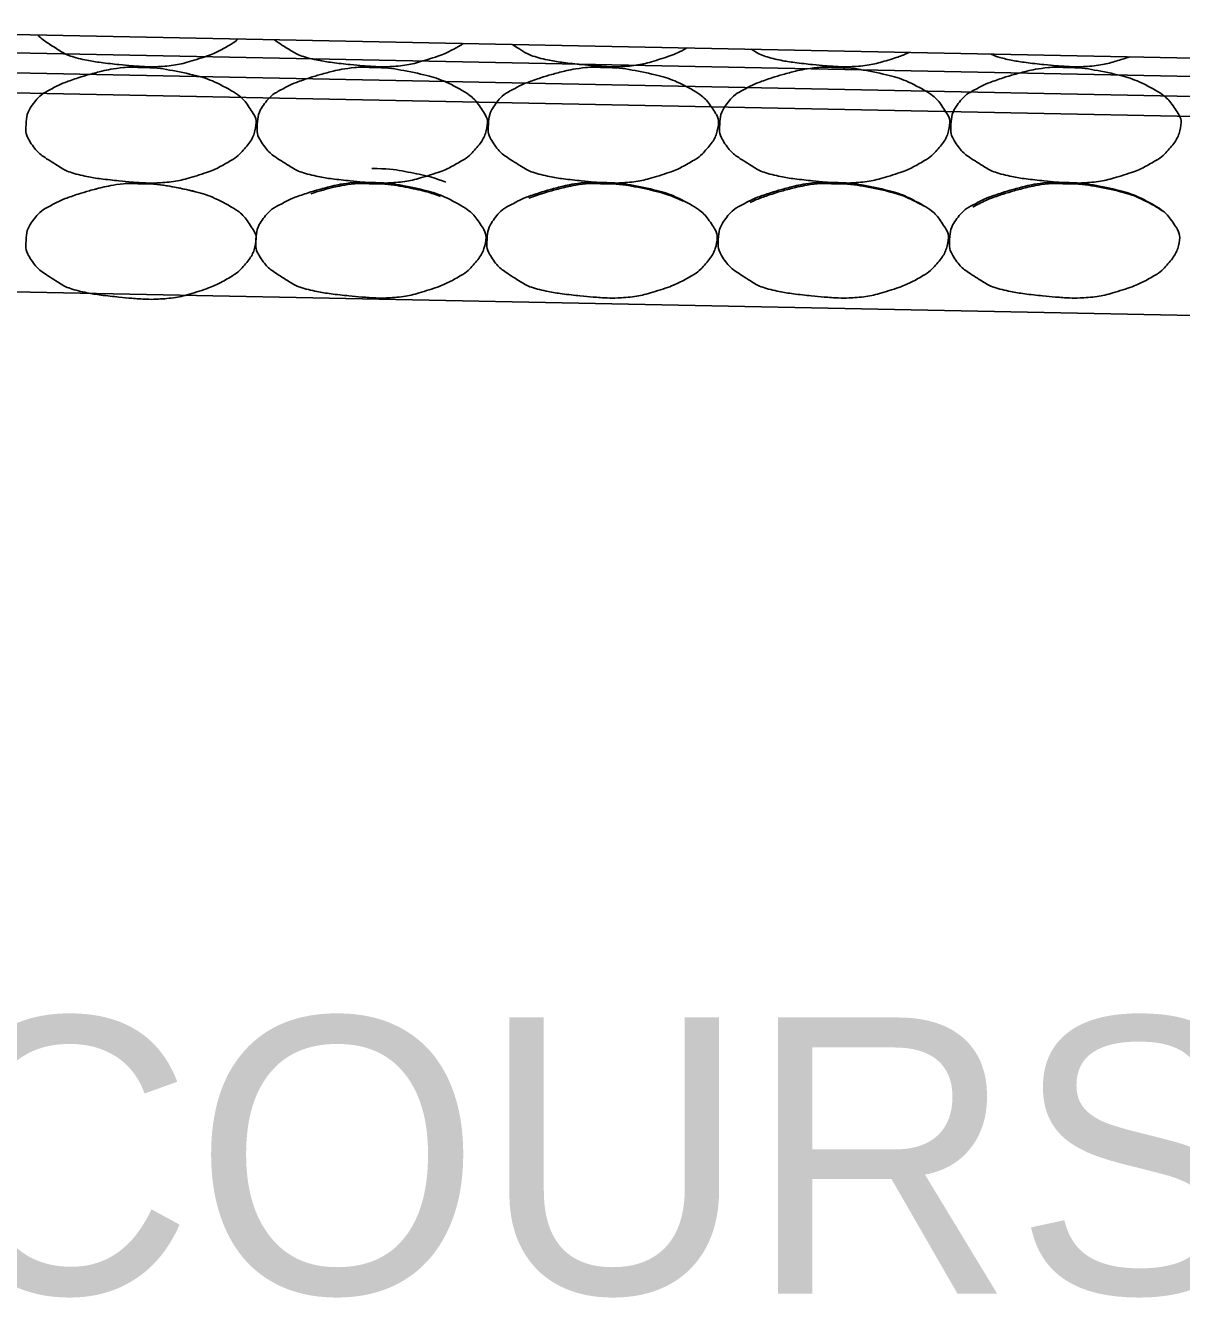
# Model space of a CAD drawing. Extents: x 1671357 to 13005564, y 567358 to 14261451.
# Drawn here: x 12758476.26 to 12758478.27, y 14259874.201 to 14259876.412 of the extents above; entities that cross this region are included whole.
import ezdxf

# ---------------------------------------------------------------- set-up
doc = ezdxf.new("R2010")
doc.units = 0
doc.layers.add('Default', color=7, linetype='Continuous')

msp = doc.modelspace()

# ---------------------------------------------------------------- linework, layer by layer
at = {"layer": 'Default'}
for p, q in [((12758485.0559, 14259876.2193), (12758475.4569, 14259876.412)), ((12758483.4576, 14259876.2196), (12758475.4563, 14259876.3802)), ((12758483.4576, 14259876.1847), (12758475.4556, 14259876.3453)), ((12758483.4576, 14259876.1499), (12758475.4549, 14259876.3106)), ((12758486.4845, 14259875.7435), (12758475.4459, 14259875.9651))]:
    msp.add_line(p, q, dxfattribs=at)
for points in [[(12758476.6304, 14259876.3884), (12758476.6256, 14259876.3842), (12758476.6205, 14259876.3807), (12758476.5986, 14259876.3683), (12758476.5827, 14259876.3606), (12758476.5424, 14259876.3479), (12758476.5197, 14259876.3421), (12758476.4846, 14259876.3399), (12758476.4728, 14259876.3399), (12758476.4435, 14259876.3418), (12758476.4259, 14259876.3435), (12758476.389, 14259876.3476), (12758476.3698, 14259876.3506), (12758476.335, 14259876.3587), (12758476.3215, 14259876.3671), (12758476.2979, 14259876.3819), (12758476.2893, 14259876.3878), (12758476.2816, 14259876.3954)], [(12758477.0218, 14259876.3805), (12758477.0202, 14259876.3795), (12758477.0185, 14259876.3785), (12758477.0006, 14259876.3683), (12758476.9847, 14259876.3606), (12758476.9444, 14259876.3479), (12758476.9217, 14259876.3421), (12758476.8866, 14259876.3399), (12758476.8748, 14259876.3399), (12758476.8454, 14259876.3418), (12758476.8279, 14259876.3435), (12758476.7909, 14259876.3476), (12758476.7718, 14259876.3506), (12758476.737, 14259876.3587), (12758476.7235, 14259876.3671), (12758476.7036, 14259876.3795), (12758476.6981, 14259876.3832), (12758476.693, 14259876.3871)], [(12758477.4101, 14259876.3728), (12758477.3969, 14259876.3656), (12758477.3835, 14259876.3596), (12758477.3463, 14259876.3479), (12758477.3236, 14259876.3421), (12758477.2885, 14259876.3399), (12758477.2767, 14259876.3399), (12758477.2474, 14259876.3418), (12758477.2298, 14259876.3435), (12758477.1928, 14259876.3476), (12758477.1737, 14259876.3506), (12758477.1389, 14259876.3587), (12758477.1254, 14259876.3671), (12758477.1098, 14259876.3768), (12758477.1082, 14259876.3778), (12758477.1067, 14259876.3788)], [(12758477.7965, 14259876.365), (12758477.7883, 14259876.3612), (12758477.7798, 14259876.3578), (12758477.7482, 14259876.3479), (12758477.7255, 14259876.3421), (12758477.6904, 14259876.3399), (12758477.6786, 14259876.3399), (12758477.6493, 14259876.3418), (12758477.6317, 14259876.3435), (12758477.5948, 14259876.3476), (12758477.5756, 14259876.3506), (12758477.5441, 14259876.3579), (12758477.533, 14259876.3638), (12758477.5219, 14259876.3705)], [(12758478.1796, 14259876.3573), (12758478.1774, 14259876.3565), (12758478.1752, 14259876.3558), (12758478.1502, 14259876.3479), (12758478.1275, 14259876.3421), (12758478.0924, 14259876.3399), (12758478.0806, 14259876.3399), (12758478.0512, 14259876.3418), (12758478.0337, 14259876.3435), (12758477.9967, 14259876.3476), (12758477.9776, 14259876.3506), (12758477.9516, 14259876.3566), (12758477.9452, 14259876.3591), (12758477.939, 14259876.3621)], [(12758476.4611, 14259876.3386), (12758476.4846, 14259876.3389), (12758476.5081, 14259876.3354), (12758476.5602, 14259876.3247), (12758476.5866, 14259876.316), (12758476.6309, 14259876.2923), (12758476.643, 14259876.2794), (12758476.6598, 14259876.2542), (12758476.6625, 14259876.2454), (12758476.6585, 14259876.2227), (12758476.6506, 14259876.2078), (12758476.6313, 14259876.1862), (12758476.6239, 14259876.1805), (12758476.5986, 14259876.1662), (12758476.5827, 14259876.1585), (12758476.5424, 14259876.1458), (12758476.5197, 14259876.14), (12758476.4846, 14259876.1378), (12758476.4728, 14259876.1378), (12758476.4435, 14259876.1397), (12758476.4259, 14259876.1414), (12758476.389, 14259876.1455), (12758476.3698, 14259876.1485), (12758476.335, 14259876.1566), (12758476.3215, 14259876.165), (12758476.2916, 14259876.1837), (12758476.2787, 14259876.1934), (12758476.2618, 14259876.2194), (12758476.2606, 14259876.2288), (12758476.2619, 14259876.2507), (12758476.2646, 14259876.2638), (12758476.2834, 14259876.2887), (12758476.2936, 14259876.2954), (12758476.3165, 14259876.3073), (12758476.3268, 14259876.3124), (12758476.3538, 14259876.3215), (12758476.3697, 14259876.3264), (12758476.396, 14259876.3332), (12758476.4061, 14259876.3354), (12758476.4312, 14259876.3393), (12758476.4463, 14259876.3399), (12758476.4611, 14259876.3386)], [(12758476.8631, 14259876.3386), (12758476.8865, 14259876.3389), (12758476.91, 14259876.3354), (12758476.9621, 14259876.3247), (12758476.9885, 14259876.316), (12758477.0328, 14259876.2923), (12758477.0449, 14259876.2794), (12758477.0618, 14259876.2542), (12758477.0645, 14259876.2454), (12758477.0604, 14259876.2227), (12758477.0526, 14259876.2078), (12758477.0332, 14259876.1862), (12758477.0258, 14259876.1805), (12758477.0006, 14259876.1662), (12758476.9847, 14259876.1585), (12758476.9444, 14259876.1458), (12758476.9217, 14259876.14), (12758476.8866, 14259876.1378), (12758476.8748, 14259876.1378), (12758476.8454, 14259876.1397), (12758476.8279, 14259876.1414), (12758476.7909, 14259876.1455), (12758476.7718, 14259876.1485), (12758476.737, 14259876.1566), (12758476.7235, 14259876.165), (12758476.6936, 14259876.1837), (12758476.6807, 14259876.1934), (12758476.6637, 14259876.2194), (12758476.6625, 14259876.2288), (12758476.6638, 14259876.2507), (12758476.6665, 14259876.2638), (12758476.6853, 14259876.2887), (12758476.6956, 14259876.2954), (12758476.7184, 14259876.3073), (12758476.7287, 14259876.3124), (12758476.7558, 14259876.3215), (12758476.7716, 14259876.3264), (12758476.7979, 14259876.3332), (12758476.808, 14259876.3354), (12758476.8331, 14259876.3393), (12758476.8482, 14259876.3399), (12758476.8631, 14259876.3386)], [(12758477.265, 14259876.3386), (12758477.2884, 14259876.3389), (12758477.312, 14259876.3354), (12758477.3641, 14259876.3247), (12758477.3904, 14259876.316), (12758477.4347, 14259876.2923), (12758477.4469, 14259876.2794), (12758477.4637, 14259876.2542), (12758477.4664, 14259876.2454), (12758477.4623, 14259876.2227), (12758477.4545, 14259876.2078), (12758477.4351, 14259876.1862), (12758477.4277, 14259876.1805), (12758477.4025, 14259876.1662), (12758477.3866, 14259876.1585), (12758477.3463, 14259876.1458), (12758477.3236, 14259876.14), (12758477.2885, 14259876.1378), (12758477.2767, 14259876.1378), (12758477.2474, 14259876.1397), (12758477.2298, 14259876.1414), (12758477.1928, 14259876.1455), (12758477.1737, 14259876.1485), (12758477.1389, 14259876.1566), (12758477.1254, 14259876.165), (12758477.0955, 14259876.1837), (12758477.0826, 14259876.1934), (12758477.0656, 14259876.2194), (12758477.0645, 14259876.2288), (12758477.0657, 14259876.2507), (12758477.0685, 14259876.2638), (12758477.0872, 14259876.2887), (12758477.0975, 14259876.2954), (12758477.1203, 14259876.3073), (12758477.1307, 14259876.3124), (12758477.1577, 14259876.3215), (12758477.1736, 14259876.3264), (12758477.1999, 14259876.3332), (12758477.2099, 14259876.3354), (12758477.235, 14259876.3393), (12758477.2502, 14259876.3399), (12758477.265, 14259876.3386)], [(12758477.6669, 14259876.3386), (12758477.6904, 14259876.3389), (12758477.7139, 14259876.3354), (12758477.766, 14259876.3247), (12758477.7924, 14259876.316), (12758477.8367, 14259876.2923), (12758477.8488, 14259876.2794), (12758477.8656, 14259876.2542), (12758477.8683, 14259876.2454), (12758477.8643, 14259876.2227), (12758477.8564, 14259876.2078), (12758477.8371, 14259876.1862), (12758477.8297, 14259876.1805), (12758477.8044, 14259876.1662), (12758477.7885, 14259876.1585), (12758477.7482, 14259876.1458), (12758477.7255, 14259876.14), (12758477.6904, 14259876.1378), (12758477.6786, 14259876.1378), (12758477.6493, 14259876.1397), (12758477.6317, 14259876.1414), (12758477.5948, 14259876.1455), (12758477.5756, 14259876.1485), (12758477.5408, 14259876.1566), (12758477.5273, 14259876.165), (12758477.4974, 14259876.1837), (12758477.4845, 14259876.1934), (12758477.4676, 14259876.2194), (12758477.4664, 14259876.2288), (12758477.4677, 14259876.2507), (12758477.4704, 14259876.2638), (12758477.4892, 14259876.2887), (12758477.4994, 14259876.2954), (12758477.5223, 14259876.3073), (12758477.5326, 14259876.3124), (12758477.5596, 14259876.3215), (12758477.5755, 14259876.3264), (12758477.6018, 14259876.3332), (12758477.6119, 14259876.3354), (12758477.637, 14259876.3393), (12758477.6521, 14259876.3399), (12758477.6669, 14259876.3386)], [(12758478.0689, 14259876.3386), (12758478.0923, 14259876.3389), (12758478.1158, 14259876.3354), (12758478.1679, 14259876.3247), (12758478.1943, 14259876.316), (12758478.2386, 14259876.2923), (12758478.2507, 14259876.2794), (12758478.2676, 14259876.2542), (12758478.2703, 14259876.2454), (12758478.2662, 14259876.2227), (12758478.2584, 14259876.2078), (12758478.239, 14259876.1862), (12758478.2316, 14259876.1805), (12758478.2064, 14259876.1662), (12758478.1905, 14259876.1585), (12758478.1502, 14259876.1458), (12758478.1275, 14259876.14), (12758478.0924, 14259876.1378), (12758478.0806, 14259876.1378), (12758478.0512, 14259876.1397), (12758478.0337, 14259876.1414), (12758477.9967, 14259876.1455), (12758477.9776, 14259876.1485), (12758477.9428, 14259876.1566), (12758477.9293, 14259876.165), (12758477.8994, 14259876.1837), (12758477.8865, 14259876.1934), (12758477.8695, 14259876.2194), (12758477.8683, 14259876.2288), (12758477.8696, 14259876.2507), (12758477.8723, 14259876.2638), (12758477.8911, 14259876.2887), (12758477.9014, 14259876.2954), (12758477.9242, 14259876.3073), (12758477.9345, 14259876.3124), (12758477.9616, 14259876.3215), (12758477.9774, 14259876.3264), (12758478.0037, 14259876.3332), (12758478.0138, 14259876.3354), (12758478.0389, 14259876.3393), (12758478.054, 14259876.3399), (12758478.0689, 14259876.3386)], [(12758476.8627, 14259876.1631), (12758476.8883, 14259876.1635), (12758476.9147, 14259876.1595), (12758476.9563, 14259876.151), (12758476.9742, 14259876.1461), (12758476.991, 14259876.1398)], [(12758476.4611, 14259876.1365), (12758476.4846, 14259876.1368), (12758476.5081, 14259876.1333), (12758476.5602, 14259876.1227), (12758476.5866, 14259876.1139), (12758476.6309, 14259876.0902), (12758476.643, 14259876.0773), (12758476.6598, 14259876.0521), (12758476.6625, 14259876.0434), (12758476.6585, 14259876.0207), (12758476.6506, 14259876.0057), (12758476.6313, 14259875.9841), (12758476.6239, 14259875.9785), (12758476.5986, 14259875.9641), (12758476.5827, 14259875.9564), (12758476.5424, 14259875.9437), (12758476.5197, 14259875.9379), (12758476.4846, 14259875.9358), (12758476.4728, 14259875.9357), (12758476.4435, 14259875.9377), (12758476.4259, 14259875.9394), (12758476.389, 14259875.9434), (12758476.3698, 14259875.9465), (12758476.335, 14259875.9545), (12758476.3215, 14259875.9629), (12758476.2916, 14259875.9816), (12758476.2787, 14259875.9913), (12758476.2618, 14259876.0173), (12758476.2606, 14259876.0267), (12758476.2619, 14259876.0487), (12758476.2646, 14259876.0617), (12758476.2834, 14259876.0866), (12758476.2936, 14259876.0933), (12758476.3165, 14259876.1052), (12758476.3268, 14259876.1103), (12758476.3538, 14259876.1195), (12758476.3697, 14259876.1243), (12758476.396, 14259876.1311), (12758476.4061, 14259876.1333), (12758476.4312, 14259876.1372), (12758476.4463, 14259876.1378), (12758476.4611, 14259876.1365)], [(12758476.3801, 14259876.127), (12758476.382, 14259876.1275), (12758476.384, 14259876.128), (12758476.396, 14259876.1311), (12758476.4061, 14259876.1333), (12758476.4312, 14259876.1372), (12758476.4463, 14259876.1378), (12758476.4611, 14259876.1365)], [(12758476.4611, 14259876.1365), (12758476.4846, 14259876.1368), (12758476.5081, 14259876.1333), (12758476.5388, 14259876.127), (12758476.5459, 14259876.1254), (12758476.5528, 14259876.1235)], [(12758476.8607, 14259876.1387), (12758476.8842, 14259876.139), (12758476.9077, 14259876.1355), (12758476.9598, 14259876.1249), (12758476.9862, 14259876.1162), (12758477.0305, 14259876.0924), (12758477.0426, 14259876.0796), (12758477.0594, 14259876.0543), (12758477.0621, 14259876.0456), (12758477.0581, 14259876.0229), (12758477.0502, 14259876.008), (12758477.0309, 14259875.9863), (12758477.0235, 14259875.9807), (12758476.9982, 14259875.9663), (12758476.9823, 14259875.9587), (12758476.942, 14259875.9459), (12758476.9194, 14259875.9402), (12758476.8842, 14259875.938), (12758476.8724, 14259875.9379), (12758476.8431, 14259875.9399), (12758476.8255, 14259875.9416), (12758476.7886, 14259875.9456), (12758476.7694, 14259875.9487), (12758476.7346, 14259875.9567), (12758476.7212, 14259875.9651), (12758476.6912, 14259875.9839), (12758476.6783, 14259875.9936), (12758476.6614, 14259876.0195), (12758476.6602, 14259876.029), (12758476.6615, 14259876.0509), (12758476.6642, 14259876.064), (12758476.683, 14259876.0888), (12758476.6932, 14259876.0955), (12758476.7161, 14259876.1074), (12758476.7264, 14259876.1126), (12758476.7534, 14259876.1217), (12758476.7693, 14259876.1265), (12758476.7956, 14259876.1333), (12758476.8057, 14259876.1355), (12758476.8308, 14259876.1394), (12758476.8459, 14259876.14), (12758476.8607, 14259876.1387)], [(12758476.7562, 14259876.1194), (12758476.7666, 14259876.1227), (12758476.7772, 14259876.1257), (12758476.7979, 14259876.1311), (12758476.808, 14259876.1333), (12758476.8331, 14259876.1372), (12758476.8482, 14259876.1378), (12758476.8631, 14259876.1365)], [(12758476.8631, 14259876.1365), (12758476.8865, 14259876.1368), (12758476.91, 14259876.1333), (12758476.9501, 14259876.1251), (12758476.966, 14259876.1207), (12758476.9816, 14259876.1149)], [(12758477.2627, 14259876.1387), (12758477.2861, 14259876.139), (12758477.3096, 14259876.1355), (12758477.3617, 14259876.1249), (12758477.3881, 14259876.1162), (12758477.4324, 14259876.0924), (12758477.4445, 14259876.0796), (12758477.4614, 14259876.0543), (12758477.4641, 14259876.0456), (12758477.46, 14259876.0229), (12758477.4522, 14259876.008), (12758477.4328, 14259875.9863), (12758477.4254, 14259875.9807), (12758477.4002, 14259875.9663), (12758477.3843, 14259875.9587), (12758477.344, 14259875.9459), (12758477.3213, 14259875.9402), (12758477.2862, 14259875.938), (12758477.2744, 14259875.9379), (12758477.2451, 14259875.9399), (12758477.2275, 14259875.9416), (12758477.1905, 14259875.9456), (12758477.1714, 14259875.9487), (12758477.1366, 14259875.9567), (12758477.1231, 14259875.9651), (12758477.0932, 14259875.9839), (12758477.0803, 14259875.9936), (12758477.0633, 14259876.0195), (12758477.0621, 14259876.029), (12758477.0634, 14259876.0509), (12758477.0661, 14259876.064), (12758477.0849, 14259876.0888), (12758477.0952, 14259876.0955), (12758477.118, 14259876.1074), (12758477.1283, 14259876.1126), (12758477.1554, 14259876.1217), (12758477.1712, 14259876.1265), (12758477.1975, 14259876.1333), (12758477.2076, 14259876.1355), (12758477.2327, 14259876.1394), (12758477.2478, 14259876.14), (12758477.2627, 14259876.1387)], [(12758477.1355, 14259876.1118), (12758477.1375, 14259876.1126), (12758477.1397, 14259876.1134), (12758477.1577, 14259876.1195), (12758477.1736, 14259876.1243), (12758477.1999, 14259876.1311), (12758477.2099, 14259876.1333), (12758477.235, 14259876.1372), (12758477.2502, 14259876.1378), (12758477.265, 14259876.1365)], [(12758477.265, 14259876.1365), (12758477.2884, 14259876.1368), (12758477.312, 14259876.1333), (12758477.3593, 14259876.1236), (12758477.3815, 14259876.1168), (12758477.4037, 14259876.1064)], [(12758477.6646, 14259876.1387), (12758477.688, 14259876.139), (12758477.7116, 14259876.1355), (12758477.7637, 14259876.1249), (12758477.7901, 14259876.1162), (12758477.8343, 14259876.0924), (12758477.8465, 14259876.0796), (12758477.8633, 14259876.0543), (12758477.866, 14259876.0456), (12758477.8619, 14259876.0229), (12758477.8541, 14259876.008), (12758477.8347, 14259875.9863), (12758477.8273, 14259875.9807), (12758477.8021, 14259875.9663), (12758477.7862, 14259875.9587), (12758477.7459, 14259875.9459), (12758477.7232, 14259875.9402), (12758477.6881, 14259875.938), (12758477.6763, 14259875.9379), (12758477.647, 14259875.9399), (12758477.6294, 14259875.9416), (12758477.5924, 14259875.9456), (12758477.5733, 14259875.9487), (12758477.5385, 14259875.9567), (12758477.525, 14259875.9651), (12758477.4951, 14259875.9839), (12758477.4822, 14259875.9936), (12758477.4652, 14259876.0195), (12758477.4641, 14259876.029), (12758477.4653, 14259876.0509), (12758477.4681, 14259876.064), (12758477.4868, 14259876.0888), (12758477.4971, 14259876.0955), (12758477.5199, 14259876.1074), (12758477.5303, 14259876.1126), (12758477.5573, 14259876.1217), (12758477.5732, 14259876.1265), (12758477.5995, 14259876.1333), (12758477.6095, 14259876.1355), (12758477.6346, 14259876.1394), (12758477.6498, 14259876.14), (12758477.6646, 14259876.1387)], [(12758477.5203, 14259876.1041), (12758477.5279, 14259876.1079), (12758477.5356, 14259876.1114), (12758477.5596, 14259876.1195), (12758477.5755, 14259876.1243), (12758477.6018, 14259876.1311), (12758477.6119, 14259876.1333), (12758477.637, 14259876.1372), (12758477.6521, 14259876.1378), (12758477.6669, 14259876.1365)], [(12758477.6669, 14259876.1365), (12758477.6904, 14259876.1368), (12758477.7139, 14259876.1333), (12758477.766, 14259876.1227), (12758477.7924, 14259876.1139), (12758477.82, 14259876.0991), (12758477.821, 14259876.0986), (12758477.822, 14259876.098)], [(12758478.0665, 14259876.1387), (12758478.09, 14259876.139), (12758478.1135, 14259876.1355), (12758478.1656, 14259876.1249), (12758478.192, 14259876.1162), (12758478.2363, 14259876.0924), (12758478.2484, 14259876.0796), (12758478.2652, 14259876.0543), (12758478.2679, 14259876.0456), (12758478.2639, 14259876.0229), (12758478.256, 14259876.008), (12758478.2367, 14259875.9863), (12758478.2293, 14259875.9807), (12758478.204, 14259875.9663), (12758478.1881, 14259875.9587), (12758478.1478, 14259875.9459), (12758478.1252, 14259875.9402), (12758478.09, 14259875.938), (12758478.0782, 14259875.9379), (12758478.0489, 14259875.9399), (12758478.0313, 14259875.9416), (12758477.9944, 14259875.9456), (12758477.9752, 14259875.9487), (12758477.9404, 14259875.9567), (12758477.927, 14259875.9651), (12758477.897, 14259875.9839), (12758477.8841, 14259875.9936), (12758477.8672, 14259876.0195), (12758477.866, 14259876.029), (12758477.8673, 14259876.0509), (12758477.87, 14259876.064), (12758477.8888, 14259876.0888), (12758477.899, 14259876.0955), (12758477.9219, 14259876.1074), (12758477.9322, 14259876.1126), (12758477.9592, 14259876.1217), (12758477.9751, 14259876.1265), (12758478.0014, 14259876.1333), (12758478.0115, 14259876.1355), (12758478.0366, 14259876.1394), (12758478.0517, 14259876.14), (12758478.0665, 14259876.1387)], [(12758477.9074, 14259876.0963), (12758477.9094, 14259876.0975), (12758477.9115, 14259876.0986), (12758477.9242, 14259876.1052), (12758477.9345, 14259876.1103), (12758477.9616, 14259876.1195), (12758477.9774, 14259876.1243), (12758478.0037, 14259876.1311), (12758478.0138, 14259876.1333), (12758478.0389, 14259876.1372), (12758478.054, 14259876.1378), (12758478.0689, 14259876.1365)], [(12758478.0689, 14259876.1365), (12758478.0923, 14259876.1368), (12758478.1158, 14259876.1333), (12758478.1679, 14259876.1227), (12758478.1943, 14259876.1139), (12758478.2265, 14259876.0967), (12758478.2315, 14259876.0934), (12758478.2361, 14259876.0897)]]:
    msp.add_open_spline(points, degree=3, dxfattribs=at)

# ---------------------------------------------------------------- texts
msp.add_text('AGGREGATE BASE COURSE', height=0.480045, dxfattribs=at).set_placement((12758469.9535, 14259874.2075))

doc.saveas('drawing.dxf')
